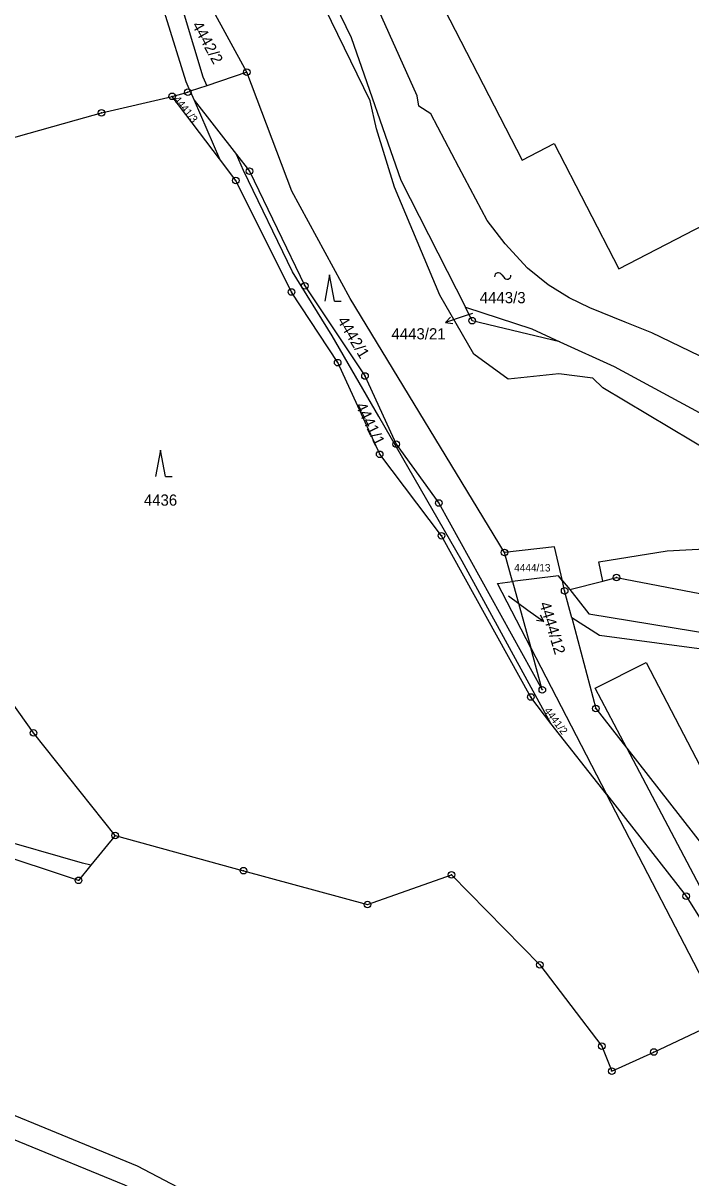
# Model space of a CAD drawing. Extents: x -644096 to -634268, y -1141430 to -1133463.
# Drawn here: x -638962 to -638860.7, y -1136781.2 to -1136606 of the extents above; entities that cross this region are included whole.
import ezdxf

# ---------------------------------------------------------------- set-up
doc = ezdxf.new("R2010")
doc.units = 0
for name, color, linetype in [('_CIVIL_CONSTRUCTION', 7, 'Continuous'), ('M_Svah_Zarez', 7, 'Continuous'), ('spodek_nasyp', 7, 'Continuous'), ('spodek_zarez', 7, 'Continuous'), ('svrsek_osa_sjezdy', 7, 'Continuous'), ('svrsek_osa_terminal_VRT', 7, 'Continuous'), ('svrsek_osa_VRT', 7, 'Continuous'), ('svrsek_popisy_VRT', 7, 'Continuous'), ('terminal_VRT', 7, 'Continuous')]:
    doc.layers.add(name, color=color, linetype=linetype)

msp = doc.modelspace()

# ---------------------------------------------------------------- linework, layer by layer
at = {"layer": '_CIVIL_CONSTRUCTION'}
for centre, radius in [((-638928.06, -1136613.44), 0.5), ((-638928.06, -1136613.44), 0.0303), ((-638939.38, -1136617.1), 0.5), ((-638939.38, -1136617.1), 0.0303), ((-638937, -1136616.45), 0.5), ((-638937, -1136616.45), 0.0303), ((-638950.1, -1136619.6), 0.5), ((-638950.1, -1136619.6), 0.0303), ((-638927.66, -1136628.44), 0.5), ((-638927.66, -1136628.44), 0.0303), ((-638929.73, -1136629.88), 0.5), ((-638929.73, -1136629.88), 0.0303), ((-638921.26, -1136646.79), 0.5), ((-638921.26, -1136646.79), 0.0303), ((-638919.26, -1136645.84), 0.5), ((-638919.26, -1136645.84), 0.0303), ((-638893.84, -1136651.14), 0.5), ((-638893.84, -1136651.14), 0.0303), ((-638914.26, -1136657.51), 0.5), ((-638914.26, -1136657.51), 0.0303), ((-638910.12, -1136659.53), 0.5), ((-638910.12, -1136659.53), 0.0303), ((-638905.37, -1136669.89), 0.5), ((-638907.89, -1136671.42), 0.5), ((-638907.89, -1136671.42), 0.0303), ((-638905.37, -1136669.89), 0.0303), ((-638898.93, -1136678.81), 0.5), ((-638898.93, -1136678.81), 0.0303), ((-638898.5, -1136683.77), 0.5), ((-638898.5, -1136683.77), 0.0303), ((-638888.93, -1136686.31), 0.5), ((-638888.93, -1136686.31), 0.0303), ((-638871.95, -1136690.11), 0.5), ((-638871.95, -1136690.11), 0.0303), ((-638879.82, -1136692.15), 0.5), ((-638879.82, -1136692.15), 0.0303), ((-638884.94, -1136708.25), 0.5), ((-638884.94, -1136708.25), 0.0303), ((-638883.21, -1136707.14), 0.5), ((-638883.21, -1136707.14), 0.0303), ((-638875.1, -1136710), 0.5), ((-638875.1, -1136710), 0.0303), ((-638960.42, -1136713.7), 0.5), ((-638960.42, -1136713.7), 0.0303), ((-638948.02, -1136729.27), 0.5), ((-638948.02, -1136729.27), 0.0303), ((-638928.55, -1136734.6), 0.5), ((-638953.57, -1136736.07), 0.5), ((-638953.57, -1136736.07), 0.0303), ((-638928.55, -1136734.6), 0.0303), ((-638896.99, -1136735.22), 0.5), ((-638896.99, -1136735.22), 0.0303), ((-638861.38, -1136738.48), 0.5), ((-638909.73, -1136739.75), 0.5), ((-638909.73, -1136739.75), 0.0303), ((-638861.38, -1136738.48), 0.0303), ((-638883.57, -1136748.87), 0.5), ((-638883.57, -1136748.87), 0.0303), ((-638874.17, -1136761.22), 0.5), ((-638874.17, -1136761.22), 0.0303), ((-638866.29, -1136762.12), 0.5), ((-638866.29, -1136762.12), 0.0303), ((-638872.68, -1136765.01), 0.5), ((-638872.68, -1136765.01), 0.0303)]:
    msp.add_circle(centre, radius, dxfattribs=at)
at = {"layer": 'M_Svah_Zarez'}
msp.add_line((-638889.37, -1136644.16), (-638889.07, -1136644.56), dxfattribs=at)
for centre, start, end in [((-638889.88, -1136644.45), 29.2914, 181.2189), ((-638888.56, -1136644.27), 209.2914, 1.2189)]:
    msp.add_arc(centre, 0.588, start, end, dxfattribs=at)
at = {"layer": 'spodek_nasyp'}
msp.add_arc((-642050.26, -1145189.6), 8902.25, 63.41797, 71.234685, dxfattribs=at)
at = {"layer": 'spodek_zarez'}
msp.add_circle((-638683.07, -1137056.85), 1378.08, dxfattribs=at)
at = {"layer": 'svrsek_osa_sjezdy'}
for p, q in [((-638915.48, -1136644.16), (-638916.23, -1136648.16)), ((-638914.73, -1136648.16), (-638915.48, -1136644.16)), ((-638914.73, -1136648.16), (-638913.73, -1136648.16)), ((-638941.15, -1136670.8), (-638941.9, -1136674.8)), ((-638940.4, -1136674.8), (-638941.15, -1136670.8)), ((-638940.4, -1136674.8), (-638939.4, -1136674.8))]:
    msp.add_line(p, q, dxfattribs=at)
at = {"layer": 'svrsek_osa_terminal_VRT'}
msp.add_arc((-642050.26, -1145189.6), 8802.25, 41.413152, 75.317049, dxfattribs=at)
at = {"layer": 'svrsek_popisy_VRT'}
for p, q in [((-638893.78, -1136650.05), (-638895.06, -1136650.47)), ((-638895.06, -1136650.47), (-638897.91, -1136651.4)), ((-638897.91, -1136651.4), (-638897.12, -1136650.61)), ((-638897.91, -1136651.4), (-638896.81, -1136651.56)), ((-638888.35, -1136692.9), (-638885.4, -1136695.05)), ((-638885.4, -1136695.05), (-638882.97, -1136696.81)), ((-638882.97, -1136696.81), (-638883.49, -1136695.82)), ((-638882.97, -1136696.81), (-638884.08, -1136696.63))]:
    msp.add_line(p, q, dxfattribs=at)
at = {"layer": 'terminal_VRT'}
for p, q in [((-638928.06, -1136613.44), (-638934.14, -1136615.49)), ((-638932.21, -1136626.6), (-638939.38, -1136617.1)), ((-638934.14, -1136615.49), (-638936.62, -1136616.32)), ((-638936.62, -1136616.32), (-638936.03, -1136617.69)), ((-638936.03, -1136617.69), (-638932.21, -1136626.6)), ((-638936.03, -1136617.69), (-638929.63, -1136625.91)), ((-638887.72, -1136690.72), (-638888.93, -1136686.31)), ((-638880.14, -1136690.61), (-638879.06, -1136691.95)), ((-638879.06, -1136691.95), (-638874.05, -1136690.65)), ((-638887.72, -1136690.72), (-638884.96, -1136700.76)), ((-638884.96, -1136700.76), (-638873.46, -1136722.98)), ((-638873.46, -1136722.98), (-638881.93, -1136712.27)), ((-638855.77, -1136757.16), (-638873.46, -1136722.98)), ((-638948.02, -1136729.27), (-638951.7, -1136733.78))]:
    msp.add_line(p, q, dxfattribs=at)
for points in [[(-638911.67, -1136577.55), (-638907.36, -1136585.99), (-638901.49, -1136597.18), (-638886.26, -1136626.78), (-638881.39, -1136624.27), (-638871.62, -1136643.28), (-638831.13, -1136622.34), (-638822.75, -1136618), (-638834.13, -1136596.02), (-638839.81, -1136598.96), (-638841.43, -1136595.83), (-638853.61, -1136572.22), (-638847.87, -1136569.27), (-638853.57, -1136558.18), (-638859.17, -1136547.46), (-638866.09, -1136534.04)], [(-638928.06, -1136613.44), (-638938.49, -1136594.29), (-638944.26, -1136580.28), (-638953.19, -1136566.15)], [(-639020.38, -1136567), (-639010.3, -1136577.56), (-639004.29, -1136589.92), (-639003.37, -1136606.11), (-638991.11, -1136630.95), (-638970.28, -1136625.24), (-638953.87, -1136620.65), (-638950.1, -1136619.6), (-638939.38, -1136617.1)], [(-638954.05, -1136566.73), (-638951.11, -1136572.53), (-638941.77, -1136590.29), (-638940.44, -1136593.57), (-638937.56, -1136604.74), (-638934.72, -1136614.14), (-638934.14, -1136615.49)], [(-638936.62, -1136616.32), (-638937.24, -1136614.88), (-638940.33, -1136604.99), (-638942.94, -1136594.72), (-638945.6, -1136588.33), (-638953.32, -1136574), (-638954.68, -1136571.31)], [(-638854.75, -1136658.93), (-638856.41, -1136657.9), (-638866.57, -1136652.99), (-638870.63, -1136651.34), (-638875.98, -1136649.17), (-638879.12, -1136647.66), (-638882.34, -1136645.7), (-638885.47, -1136643.19), (-638888.85, -1136639.48), (-638891.57, -1136635.94), (-638895.86, -1136627.82), (-638900.14, -1136619.76), (-638901.96, -1136618.57), (-638902.2, -1136617.02), (-638914.47, -1136589.6), (-638920.3, -1136582)], [(-638925.82, -1136582.94), (-638920.37, -1136591.33), (-638912.22, -1136608.16), (-638904.68, -1136629.83), (-638894.89, -1136649.08)], [(-638948.02, -1136729.27), (-638960.42, -1136713.7), (-638968.75, -1136702), (-638982.84, -1136678.06), (-638996.72, -1136659.51), (-639016.28, -1136626.95), (-639022.22, -1136615.9), (-639032.28, -1136597.34), (-639037.7, -1136590.84)], [(-638740.8, -1136743.84), (-638741.76, -1136744.94), (-638754.1, -1136728.05), (-638773.8, -1136709.79), (-638792.45, -1136697.86), (-638808.87, -1136690.11), (-638824.11, -1136683.67), (-638847.17, -1136675.72), (-638857.08, -1136671.47), (-638874.02, -1136661.31), (-638875.56, -1136659.84), (-638880.72, -1136659.18), (-638888.38, -1136660.02), (-638893.6, -1136656.2), (-638898.75, -1136647.27), (-638905.64, -1136630.9), (-638908.38, -1136622.01), (-638909.35, -1136617.77), (-638921.05, -1136593.65)], [(-638842.53, -1136825.76), (-638872.04, -1136818.74), (-638898.09, -1136809.37), (-638925.27, -1136789.62), (-638944.63, -1136779.44), (-638978.13, -1136765.7), (-638993.6, -1136757.19), (-639003.96, -1136751.82), (-639011.77, -1136752.25), (-639023.42, -1136752.2), (-639044.78, -1136749.49), (-639063.43, -1136744.91), (-639090.36, -1136741.17), (-639156.89, -1136719.79), (-639210.47, -1136703.68), (-639266.13, -1136689.56), (-639352.6, -1136670.41), (-639448.61, -1136630.1), (-639454.35, -1136621.2), (-639459.41, -1136606.66)], [(-638888.93, -1136686.31), (-638912.39, -1136647.76), (-638921.22, -1136631.48), (-638928.06, -1136613.44)], [(-638939.38, -1136617.1), (-638937, -1136616.45), (-638936.62, -1136616.32)], [(-638881.93, -1136712.27), (-638884.94, -1136708.25), (-638898.5, -1136683.77), (-638907.89, -1136671.42), (-638914.26, -1136657.51), (-638921.26, -1136646.79), (-638929.73, -1136629.88), (-638932.21, -1136626.6)], [(-638881.93, -1136712.27), (-638895.38, -1136687.61), (-638908, -1136665.67), (-638915.09, -1136653.46), (-638921.12, -1136643.75), (-638928.57, -1136628.36), (-638929.63, -1136625.91)], [(-638929.63, -1136625.91), (-638927.66, -1136628.44), (-638919.26, -1136645.84), (-638910.12, -1136659.53), (-638905.37, -1136669.89), (-638898.93, -1136678.81), (-638883.21, -1136707.14), (-638884.96, -1136700.76)], [(-638920.97, -1136796.81), (-638927.52, -1136792.14), (-638946.58, -1136782.32), (-638978.7, -1136769.17), (-638994.79, -1136761.33), (-639004.89, -1136755.64), (-639012.52, -1136755.63), (-639023.55, -1136755.31), (-639045.28, -1136752.81), (-639063.78, -1136747.82), (-639086.46, -1136746.13), (-639157.92, -1136722.22), (-639210.87, -1136706.58), (-639266.82, -1136692.31), (-639353.43, -1136673.46), (-639450.68, -1136634.59)], [(-638880.53, -1136654.34), (-638893.84, -1136651.14), (-638894.89, -1136649.08)], [(-638894.89, -1136649.08), (-638884.82, -1136652.39), (-638880.53, -1136654.34)], [(-638880.53, -1136654.34), (-638872.3, -1136658.07), (-638856.33, -1136666.75), (-638843.59, -1136671.09), (-638823.62, -1136677.16), (-638804.05, -1136684.52), (-638791.38, -1136691.58)], [(-638874.05, -1136690.65), (-638874.64, -1136687.73), (-638864.27, -1136686.07), (-638851.03, -1136685.38), (-638837.28, -1136686.47), (-638815.7, -1136694.93), (-638799.6, -1136703.4), (-638786.96, -1136709.66), (-638765.55, -1136724.71), (-638746.26, -1136749.78), (-638750.36, -1136754.19)], [(-638880.14, -1136690.61), (-638881.35, -1136685.48), (-638888.93, -1136686.31)], [(-638880.14, -1136690.61), (-638880.75, -1136689.85), (-638887.72, -1136690.72)], [(-638878.74, -1136696.25), (-638879.82, -1136692.15), (-638880.14, -1136690.61)], [(-638874.05, -1136690.65), (-638871.95, -1136690.11), (-638856.67, -1136693.04), (-638832.81, -1136697.61)], [(-638884.96, -1136700.76), (-638890.01, -1136691.01), (-638887.72, -1136690.72)], [(-638879.06, -1136691.95), (-638876.13, -1136695.61), (-638824.96, -1136704.01), (-638791.86, -1136717.9), (-638780.81, -1136727.8), (-638772.69, -1136736.22), (-638760.66, -1136753.54), (-638758.2, -1136757.22)], [(-638878.74, -1136696.25), (-638875.1, -1136710), (-638870.39, -1136716.03)], [(-638758.2, -1136757.22), (-638760.03, -1136757.87), (-638764.81, -1136751.45), (-638770.02, -1136742.95), (-638778.26, -1136734.14), (-638794.17, -1136720.49), (-638805.27, -1136715.08), (-638820.64, -1136708.99), (-638837.71, -1136704.77), (-638853.18, -1136701.16), (-638857.15, -1136701.23), (-638874.52, -1136698.9), (-638878.74, -1136696.25)], [(-638870.39, -1136716.03), (-638875.21, -1136706.9), (-638867.47, -1136702.99), (-638825.25, -1136783.99), (-638816.56, -1136800.58), (-638821.64, -1136803.2)], [(-638870.39, -1136716.03), (-638853.85, -1136737.21), (-638847.81, -1136746.41), (-638836.69, -1136766.73), (-638827.37, -1136794.41), (-638821.64, -1136803.2)], [(-638870.39, -1136716.03), (-638832.52, -1136787.78), (-638823.87, -1136804.35), (-638821.64, -1136803.2)], [(-638951.7, -1136733.78), (-638953, -1136733.44), (-638966.74, -1136729.51), (-638976.42, -1136727.05), (-638997.98, -1136719.85)], [(-638951.7, -1136733.78), (-638953.57, -1136736.07), (-638967.17, -1136731.57), (-638977.06, -1136730.55), (-639000.66, -1136721.5)], [(-638873.46, -1136722.98), (-638861.38, -1136738.48), (-638851.09, -1136754.94)], [(-638948.02, -1136729.27), (-638928.55, -1136734.6), (-638909.73, -1136739.75), (-638896.99, -1136735.22), (-638883.57, -1136748.87), (-638874.17, -1136761.22), (-638872.68, -1136765.01)], [(-638872.68, -1136765.01), (-638866.29, -1136762.12), (-638859.02, -1136758.7)]]:
    msp.add_lwpolyline(points, dxfattribs=at)

# ---------------------------------------------------------------- texts
at = {"layer": 'svrsek_osa_VRT'}
for s, height, rotation, p in [('4442/2', 1.7, 299, (-638936.42, -1136606.3)), ('4441/3', 1.14, 309, (-638939.22, -1136617.6)), ('4442/1', 1.7, 301, (-638914.38, -1136651.1)), ('4441/1', 1.7, 296, (-638911.59, -1136664.04)), ('4444/12', 1.7, 287, (-638883.68, -1136694.08)), ('4441/2', 1.14, 307, (-638882.99, -1136710.34))]:
    msp.add_text(s, height=height, rotation=rotation, dxfattribs=at).set_placement(p)
for s, height, p in [('4443/3', 1.7, (-638892.7, -1136648.49)), ('4443/21', 1.7, (-638906.1, -1136653.98)), ('4436', 1.7, (-638943.67, -1136679.21)), ('4444/13', 1.14, (-638887.48, -1136689.2))]:
    msp.add_text(s, height=height, dxfattribs=at).set_placement(p)

doc.saveas('drawing.dxf')
